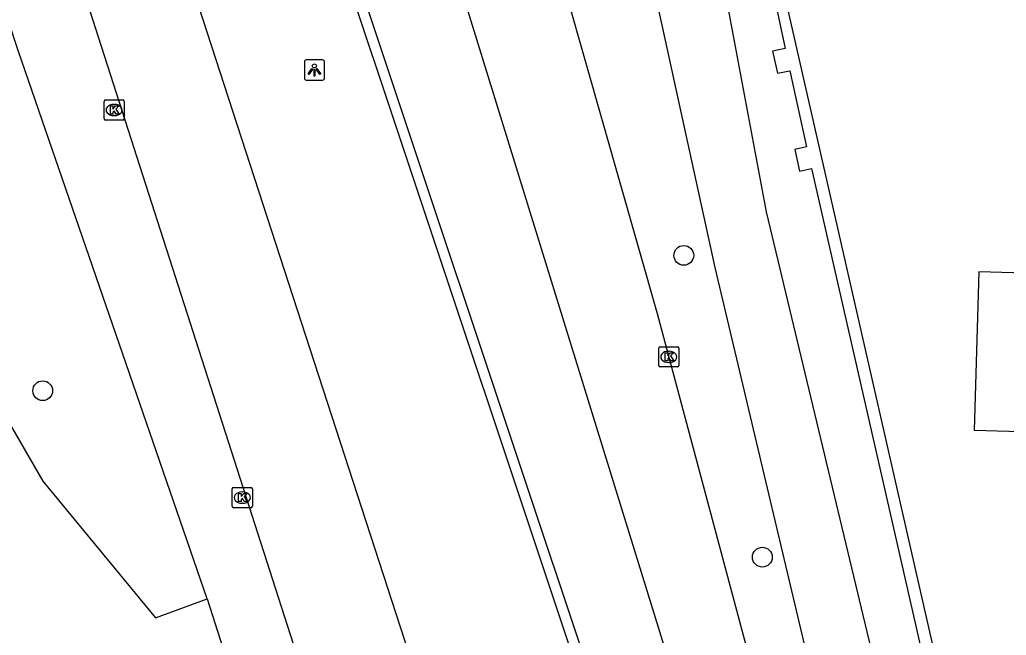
# Model space of a CAD drawing. Extents: x 162082 to 163393, y 388091 to 388632.
# Drawn here: x 162199.94 to 162248.8, y 388433.57 to 388464.04 of the extents above; entities that cross this region are included whole.
import ezdxf

# ---------------------------------------------------------------- set-up
doc = ezdxf.new("R2010")
doc.units = 0
for name, color, linetype in [('IMGEO_Berm_groen', 7, 'Continuous'), ('IMGEO_Boom', 7, 'Continuous'), ('IMGEO_Fietspad_gesloten', 7, 'Continuous'), ('IMGEO_Kolk', 7, 'Continuous'), ('IMGEO_Lichtpunt', 7, 'Continuous'), ('IMGEO_Loofbos', 7, 'Continuous'), ('IMGEO_Muur', 7, 'Continuous'), ('IMGEO_Pand', 7, 'Continuous'), ('IMGEO_Rijbaan_lokaal_open', 7, 'Continuous'), ('IMGEO_Rijbaan_regionaal_gesloten', 7, 'Continuous')]:
    doc.layers.add(name, color=color, linetype=linetype)

msp = doc.modelspace()

# ---------------------------------------------------------------- linework, layer by layer
at = {"layer": 'IMGEO_Berm_groen'}
for points in [[(162209.231, 388435.377), (162199.885, 388462.478), (162194.958, 388477.348), (162190.438, 388476.87), (162189.38, 388479.302)], [(162209.231, 388435.377), (162217.14, 388410.656)]]:
    msp.add_lwpolyline(points, dxfattribs=at)
at = {"layer": 'IMGEO_Boom'}
for centre in [(162232.832, 388452.375), (162201.076, 388445.678), (162236.722, 388437.437)]:
    msp.add_circle(centre, 0.489, dxfattribs=at)
at = {"layer": 'IMGEO_Fietspad_gesloten'}
for points in [[(162230.577, 388472.847), (162230.922, 388468.974), (162231.553, 388464.682), (162234.368, 388451.773), (162239.996, 388428.046), (162246.215, 388403.18)], [(162250.572, 388393.224), (162249.77, 388399.383), (162247.688, 388409.655), (162236.929, 388454.53), (162234.703, 388466.426), (162233.865, 388472.37)]]:
    msp.add_lwpolyline(points, dxfattribs=at)
at = {"layer": 'IMGEO_Kolk'}
for p, q in [((162204.115, 388459.148), (162204.115, 388460)), ((162204.19, 388460.074), (162205.042, 388460.074)), ((162204.603, 388459.854), (162204.628, 388459.854)), ((162205.116, 388460), (162205.116, 388459.148)), ((162204.626, 388459.294), (162204.601, 388459.294)), ((162205.042, 388459.074), (162204.19, 388459.074)), ((162231.589, 388446.926), (162231.589, 388447.778)), ((162231.664, 388447.852), (162232.516, 388447.852)), ((162232.077, 388447.632), (162232.102, 388447.632)), ((162232.59, 388447.778), (162232.59, 388446.926)), ((162232.1, 388447.072), (162232.075, 388447.072)), ((162232.516, 388446.852), (162231.664, 388446.852)), ((162210.462, 388439.96), (162210.462, 388440.812)), ((162210.537, 388440.886), (162211.389, 388440.886)), ((162210.95, 388440.666), (162210.975, 388440.666)), ((162211.463, 388440.812), (162211.463, 388439.96)), ((162211.389, 388439.886), (162210.537, 388439.886)), ((162210.973, 388440.106), (162210.948, 388440.106))]:
    msp.add_line(p, q, dxfattribs=at)
for points in [[(162204.115, 388459.148), (162204.115, 388460)], [(162204.19, 388460.074), (162205.042, 388460.074)], [(162204.436, 388459.774), (162204.559, 388459.774), (162204.559, 388459.623), (162204.689, 388459.774), (162204.853, 388459.774), (162204.707, 388459.623), (162204.86, 388459.374), (162204.708, 388459.374), (162204.623, 388459.538), (162204.559, 388459.471), (162204.559, 388459.374), (162204.436, 388459.374), (162204.436, 388459.774)], [(162205.116, 388460), (162205.116, 388459.148)], [(162205.042, 388459.074), (162204.19, 388459.074)], [(162231.589, 388446.926), (162231.589, 388447.778)], [(162231.664, 388447.852), (162232.516, 388447.852)], [(162231.91, 388447.552), (162232.033, 388447.552), (162232.033, 388447.401), (162232.163, 388447.552), (162232.327, 388447.552), (162232.181, 388447.401), (162232.334, 388447.152), (162232.182, 388447.152), (162232.097, 388447.316), (162232.033, 388447.249), (162232.033, 388447.152), (162231.91, 388447.152), (162231.91, 388447.552)], [(162232.59, 388447.778), (162232.59, 388446.926)], [(162232.516, 388446.852), (162231.664, 388446.852)], [(162210.462, 388439.96), (162210.462, 388440.812)], [(162210.537, 388440.886), (162211.389, 388440.886)], [(162211.463, 388440.812), (162211.463, 388439.96)], [(162210.783, 388440.586), (162210.906, 388440.586), (162210.906, 388440.435), (162211.036, 388440.586), (162211.2, 388440.586), (162211.054, 388440.435), (162211.207, 388440.186), (162211.055, 388440.186), (162210.97, 388440.35), (162210.906, 388440.283), (162210.906, 388440.186), (162210.783, 388440.186), (162210.783, 388440.586)], [(162211.389, 388439.886), (162210.537, 388439.886)]]:
    msp.add_lwpolyline(points, dxfattribs=at)
for centre, start, end in [((162204.192, 388459.998), 91.552, 178.448), ((162204.192, 388459.998), 91.552, 178.448), ((162205.04, 388459.998), 1.552, 88.448), ((162205.04, 388459.998), 1.552, 88.448), ((162204.192, 388459.15), 181.552, 268.448), ((162204.192, 388459.15), 181.552, 268.448), ((162205.04, 388459.15), 271.552, 358.448), ((162205.04, 388459.15), 271.552, 358.448), ((162231.666, 388447.776), 91.552, 178.448), ((162231.666, 388447.776), 91.552, 178.448), ((162232.514, 388447.776), 1.552, 88.448), ((162232.514, 388447.776), 1.552, 88.448), ((162231.666, 388446.928), 181.552, 268.448), ((162231.666, 388446.928), 181.552, 268.448), ((162232.514, 388446.928), 271.552, 358.448), ((162232.514, 388446.928), 271.552, 358.448), ((162210.539, 388440.81), 91.552, 178.448), ((162210.539, 388440.81), 91.552, 178.448), ((162211.387, 388440.81), 1.552, 88.448), ((162211.387, 388440.81), 1.552, 88.448), ((162210.539, 388439.962), 181.552, 268.448), ((162210.539, 388439.962), 181.552, 268.448), ((162211.387, 388439.962), 271.552, 358.448), ((162211.387, 388439.962), 271.552, 358.448)]:
    msp.add_arc(centre, 0.0765, start, end, dxfattribs=at)
for centre, major_axis, ratio, start_param, end_param in [((162204.602, 388459.574), (-0.387, 0.002), 0.722429, 4.712389, 7.853982), ((162204.627, 388459.574), (-0.39, 0.002), 0.717154, 1.570796, 4.712389), ((162232.076, 388447.352), (-0.387, 0.002), 0.722429, 4.712389, 7.853982), ((162232.101, 388447.352), (-0.39, 0.002), 0.717154, 1.570796, 4.712389), ((162210.949, 388440.386), (-0.387, 0.002), 0.722429, 4.712389, 7.853982), ((162210.974, 388440.386), (-0.39, 0.002), 0.717154, 1.570796, 4.712389)]:
    msp.add_ellipse(centre, major_axis=major_axis, ratio=ratio, start_param=start_param, end_param=end_param, dxfattribs=at)
at = {"layer": 'IMGEO_Lichtpunt'}
for p, q in [((162214.039, 388461.958), (162214.039, 388461.151)), ((162214.039, 388461.958), (162214.039, 388461.151)), ((162214.941, 388462.053), (162214.133, 388462.053)), ((162214.941, 388462.053), (162214.133, 388462.053)), ((162215.035, 388461.151), (162215.035, 388461.958)), ((162215.035, 388461.151), (162215.035, 388461.958)), ((162214.133, 388461.057), (162214.941, 388461.057)), ((162214.133, 388461.057), (162214.941, 388461.057))]:
    msp.add_line(p, q, dxfattribs=at)
for points in [[(162214.413, 388461.622), (162214.452, 388461.594), (162214.264, 388461.332), (162214.226, 388461.359), (162214.413, 388461.622)], [(162214.515, 388461.574), (162214.562, 388461.574), (162214.562, 388461.252), (162214.515, 388461.252), (162214.515, 388461.574)], [(162214.625, 388461.594), (162214.663, 388461.621), (162214.85, 388461.359), (162214.811, 388461.331), (162214.625, 388461.594)]]:
    msp.add_lwpolyline(points, dxfattribs=at)
msp.add_circle((162214.538, 388461.756), 0.0994, dxfattribs=at)
for centre, start, end in [((162214.133, 388461.958), 90, 180), ((162214.133, 388461.958), 90, 180), ((162214.941, 388461.958), 0, 90), ((162214.941, 388461.958), 0, 90), ((162214.133, 388461.151), 180, 270), ((162214.133, 388461.151), 180, 270), ((162214.941, 388461.151), 270, 0), ((162214.941, 388461.151), 270, 360)]:
    msp.add_arc(centre, 0.0946, start, end, dxfattribs=at)
at = {"layer": 'IMGEO_Loofbos'}
msp.add_lwpolyline([(162173.323, 388455.508), (162176.166, 388456.047), (162182.083, 388456.211), (162187.024, 388455.572), (162190.366, 388454.283), (162191.968, 388453.155), (162193.94, 388451.304), (162196.981, 388447.893), (162198.114, 388446.32), (162201.076, 388441.206), (162206.656, 388434.442), (162209.231, 388435.377)], dxfattribs=at)
at = {"layer": 'IMGEO_Muur'}
for points in [[(162271.65, 388501.829), (162270.676, 388504.684), (162260.853, 388501.352), (162253.386, 388498.394), (162251.721, 388497.461), (162249.775, 388496.253), (162247.252, 388494.25), (162244.264, 388490.964), (162242.79, 388488.86), (162241.111, 388486.278), (162239.376, 388482.318), (162238.562, 388479.937), (162237.814, 388477.106), (162237.345, 388474.23), (162237.185, 388472.62), (162237.199, 388470.119), (162237.415, 388467.627), (162237.989, 388464.52), (162252.188, 388402.241)], [(162237.05, 388466.426), (162237.858, 388462.617), (162237.226, 388462.482), (162237.47, 388461.406), (162238.076, 388461.509), (162238.915, 388457.758), (162238.328, 388457.62), (162238.556, 388456.552), (162239.163, 388456.673), (162251.603, 388402.108)]]:
    msp.add_lwpolyline(points, dxfattribs=at)
at = {"layer": 'IMGEO_Pand'}
msp.add_lwpolyline([(162269.23, 388450.96), (162264.232, 388451.098), (162251.45, 388451.45), (162247.439, 388451.56), (162247.222, 388443.726), (162251.233, 388443.614), (162251.29, 388445.68), (162259.29, 388445.46), (162259.05, 388436.39), (162262.152, 388436.306), (162267.15, 388436.17), (162267.36, 388443.89), (162269.06, 388443.84)], dxfattribs=at)
at = {"layer": 'IMGEO_Rijbaan_lokaal_open'}
msp.add_lwpolyline([(162236.546, 388404.949), (162214.725, 388470.349)], dxfattribs=at)
at = {"layer": 'IMGEO_Rijbaan_regionaal_gesloten'}
for points in [[(162210.45, 388484.742), (162214.493, 388472.625), (162233.488, 388415.693)], [(162196.87, 388482.458), (162197.9, 388480.945), (162198.713, 388479.081), (162220.353, 388411.769)], [(162218.047, 388478.084), (162221.307, 388467.151), (162236.924, 388416.612)], [(162207.716, 388468.039), (162226.46, 388410.378)], [(162240.098, 388417.462), (162231.525, 388449.483), (162226.142, 388468.375)]]:
    msp.add_lwpolyline(points, dxfattribs=at)

doc.saveas('drawing.dxf')
